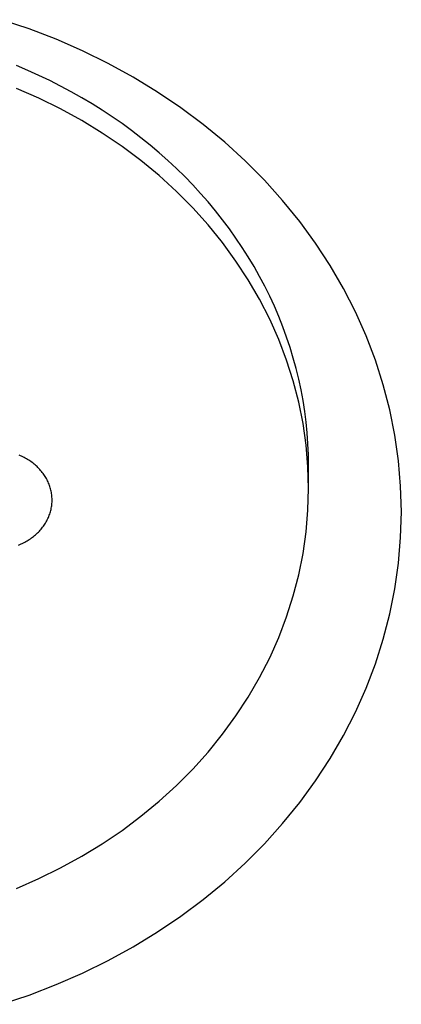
# Model space of a CAD drawing. Extents: x 1107 to 4046, y 937 to 3355.
# Tile 261 of 656: x 2227.67 to 2229.73, y 1773.98 to 1779.28. Entities that reach past the tile are written whole.
import ezdxf

# ---------------------------------------------------------------- set-up
doc = ezdxf.new("R2010")
doc.units = 0
doc.layers.add('KF_VIDA_L___C_REAR', color=7, linetype='CONTINUOUS')

# ---------------------------------------------------------------- blocks, each defined once
blk = doc.blocks.new('KF_VIDA_L___C_REAR')
at = {"layer": 'KF_VIDA_L___C_REAR'}
blk.add_line((42.25, 87.540034), (42.25, 87.663353), dxfattribs=at)
for points in [[(40.5949, 84.7633, 0), (40.7437, 84.813, 0), (40.8896, 84.869, 0), (41.032, 84.9311, 0), (41.1708, 84.9992, 0), (41.3056, 85.0731, 0), (41.436, 85.1527, 0), (41.5618, 85.2377, 0), (41.6826, 85.3279, 0), (41.7981, 85.4231, 0), (41.9081, 85.5232, 0), (42.0123, 85.6278, 0), (42.1104, 85.7367, 0), (42.2023, 85.8497, 0), (42.2876, 85.9664, 0), (42.3662, 86.0866, 0), (42.438, 86.21, 0), (42.5026, 86.3363, 0), (42.56, 86.4651, 0), (42.6101, 86.5963, 0), (42.6526, 86.7295, 0), (42.6876, 86.8643, 0), (42.7148, 87.0004, 0), (42.7344, 87.1375, 0), (42.7461, 87.2752, 0), (42.75, 87.4134, 0), (42.7461, 87.5515, 0), (42.7344, 87.6892, 0), (42.7148, 87.8263, 0), (42.6876, 87.9625, 0), (42.6526, 88.0972, 0), (42.6101, 88.2304, 0), (42.56, 88.3616, 0), (42.5026, 88.4904, 0), (42.438, 88.6167, 0), (42.3662, 88.7401, 0), (42.2876, 88.8603, 0), (42.2023, 88.9771, 0), (42.1104, 89.09, 0), (42.0123, 89.1989, 0), (41.9081, 89.3035, 0), (41.7981, 89.4036, 0), (41.6826, 89.4988, 0), (41.5618, 89.5891, 0), (41.436, 89.674, 0), (41.3056, 89.7536, 0), (41.1708, 89.8275, 0), (41.032, 89.8956, 0), (40.8896, 89.9577, 0), (40.7437, 90.0137, 0), (40.5949, 90.0634, 0)], [(42.25, 87.6634, 0), (42.2492, 87.7218, 0), (42.2467, 87.7802, 0), (42.2425, 87.8386, 0), (42.2368, 87.8968, 0), (42.2293, 87.9549, 0), (42.2202, 88.0128, 0), (42.2095, 88.0705, 0), (42.1972, 88.128, 0), (42.1832, 88.1852, 0), (42.1676, 88.242, 0), (42.1504, 88.2985, 0), (42.1316, 88.3547, 0), (42.1112, 88.4104, 0), (42.0892, 88.4657, 0), (42.0657, 88.5205, 0), (42.0407, 88.5747, 0), (42.0141, 88.6285, 0), (41.986, 88.6816, 0), (41.9564, 88.7341, 0), (41.9253, 88.786, 0), (41.8927, 88.8372, 0), (41.8588, 88.8877, 0), (41.8233, 88.9375, 0), (41.7865, 88.9865, 0), (41.7484, 89.0347, 0), (41.7088, 89.0821, 0), (41.668, 89.1286, 0), (41.6258, 89.1742, 0), (41.5823, 89.2189, 0), (41.5376, 89.2627, 0), (41.4917, 89.3055, 0), (41.4445, 89.3474, 0), (41.3962, 89.3882, 0), (41.3468, 89.428, 0), (41.2962, 89.4667, 0), (41.2446, 89.5043, 0), (41.1919, 89.5409, 0), (41.1382, 89.5762, 0), (41.0835, 89.6105, 0), (41.0278, 89.6436, 0), (40.9712, 89.6754, 0), (40.9138, 89.7061, 0), (40.8555, 89.7355, 0), (40.7963, 89.7637, 0), (40.7364, 89.7906, 0), (40.6758, 89.8163, 0)], [(42.25, 87.54, 0), (42.2467, 87.6569, 0), (42.2368, 87.7735, 0), (42.2202, 87.8895, 0), (42.1972, 88.0047, 0), (42.1676, 88.1187, 0), (42.1316, 88.2314, 0), (42.0892, 88.3424, 0), (42.0407, 88.4514, 0), (41.986, 88.5583, 0), (41.9253, 88.6627, 0), (41.8588, 88.7644, 0), (41.7865, 88.8632, 0), (41.7088, 88.9587, 0), (41.6258, 89.0509, 0), (41.5376, 89.1394, 0), (41.4445, 89.2241, 0), (41.3468, 89.3047, 0), (41.2446, 89.381, 0), (41.1382, 89.4529, 0), (41.0278, 89.5202, 0), (40.9138, 89.5828, 0), (40.7963, 89.6404, 0), (40.6758, 89.6929, 0)], [(40.6758, 85.3871, 0), (40.7963, 85.4397, 0), (40.9138, 85.4973, 0), (41.0278, 85.5598, 0), (41.1382, 85.6271, 0), (41.2446, 85.6991, 0), (41.3468, 85.7754, 0), (41.4445, 85.856, 0), (41.5376, 85.9407, 0), (41.6258, 86.0292, 0), (41.7088, 86.1213, 0), (41.7865, 86.2169, 0), (41.8588, 86.3157, 0), (41.9253, 86.4174, 0), (41.986, 86.5218, 0), (42.0407, 86.6286, 0), (42.0892, 86.7377, 0), (42.1316, 86.8487, 0), (42.1676, 86.9614, 0), (42.1972, 87.0754, 0), (42.2202, 87.1906, 0), (42.2368, 87.3066, 0), (42.2467, 87.4232, 0), (42.25, 87.54, 0)], [(40.6867, 87.2355, 0), (40.6936, 87.2383, 0), (40.7003, 87.2412, 0), (40.707, 87.2442, 0), (40.7135, 87.2474, 0), (40.72, 87.2507, 0), (40.7264, 87.2541, 0), (40.7327, 87.2577, 0), (40.7389, 87.2615, 0), (40.745, 87.2653, 0), (40.7509, 87.2693, 0), (40.7568, 87.2734, 0), (40.7625, 87.2776, 0), (40.7681, 87.282, 0), (40.7736, 87.2865, 0), (40.779, 87.291, 0), (40.7842, 87.2957, 0), (40.7893, 87.3005, 0), (40.7943, 87.3054, 0), (40.7991, 87.3105, 0), (40.8037, 87.3156, 0), (40.8083, 87.3208, 0), (40.8126, 87.3261, 0), (40.8169, 87.3315, 0), (40.8209, 87.337, 0), (40.8249, 87.3426, 0), (40.8286, 87.3482, 0), (40.8322, 87.354, 0), (40.8356, 87.3598, 0), (40.8389, 87.3656, 0), (40.842, 87.3716, 0), (40.8449, 87.3776, 0), (40.8477, 87.3837, 0), (40.8502, 87.3898, 0), (40.8527, 87.396, 0), (40.8549, 87.4022, 0), (40.8569, 87.4085, 0), (40.8588, 87.4148, 0), (40.8605, 87.4212, 0), (40.862, 87.4276, 0), (40.8634, 87.434, 0), (40.8645, 87.4404, 0), (40.8655, 87.4469, 0), (40.8663, 87.4534, 0), (40.8669, 87.4599, 0), (40.8673, 87.4664, 0), (40.8675, 87.4729, 0), (40.8676, 87.4794, 0), (40.8674, 87.486, 0), (40.8671, 87.4925, 0), (40.8666, 87.499, 0), (40.8659, 87.5055, 0), (40.865, 87.512, 0), (40.864, 87.5184, 0), (40.8627, 87.5248, 0), (40.8613, 87.5313, 0), (40.8597, 87.5376, 0), (40.8579, 87.544, 0), (40.856, 87.5503, 0), (40.8538, 87.5565, 0), (40.8515, 87.5627, 0), (40.849, 87.5689, 0), (40.8463, 87.575, 0), (40.8435, 87.581, 0), (40.8405, 87.587, 0), (40.8373, 87.5929, 0), (40.834, 87.5988, 0), (40.8305, 87.6045, 0), (40.8268, 87.6102, 0), (40.823, 87.6158, 0), (40.819, 87.6214, 0), (40.8148, 87.6268, 0), (40.8105, 87.6322, 0), (40.8061, 87.6374, 0), (40.8015, 87.6426, 0), (40.7967, 87.6477, 0), (40.7918, 87.6526, 0), (40.7868, 87.6575, 0), (40.7817, 87.6623, 0), (40.7764, 87.6669, 0), (40.771, 87.6714, 0), (40.7654, 87.6758, 0), (40.7597, 87.6801, 0), (40.7539, 87.6843, 0), (40.748, 87.6883, 0), (40.742, 87.6923, 0), (40.7359, 87.696, 0), (40.7296, 87.6997, 0), (40.7233, 87.7032, 0), (40.7169, 87.7066, 0), (40.7103, 87.7099, 0), (40.7037, 87.713, 0), (40.697, 87.7159, 0), (40.6902, 87.7188, 0)]]:
    blk.add_polyline3d(points, dxfattribs=at)

msp = doc.modelspace()

# ---------------------------------------------------------------- block references
at = {"layer": 'KF_VIDA_L___C_REAR'}
msp.add_blockref('KF_VIDA_L___C_REAR', (2186.9791, 1689.2132), dxfattribs=at)

doc.saveas('drawing.dxf')
